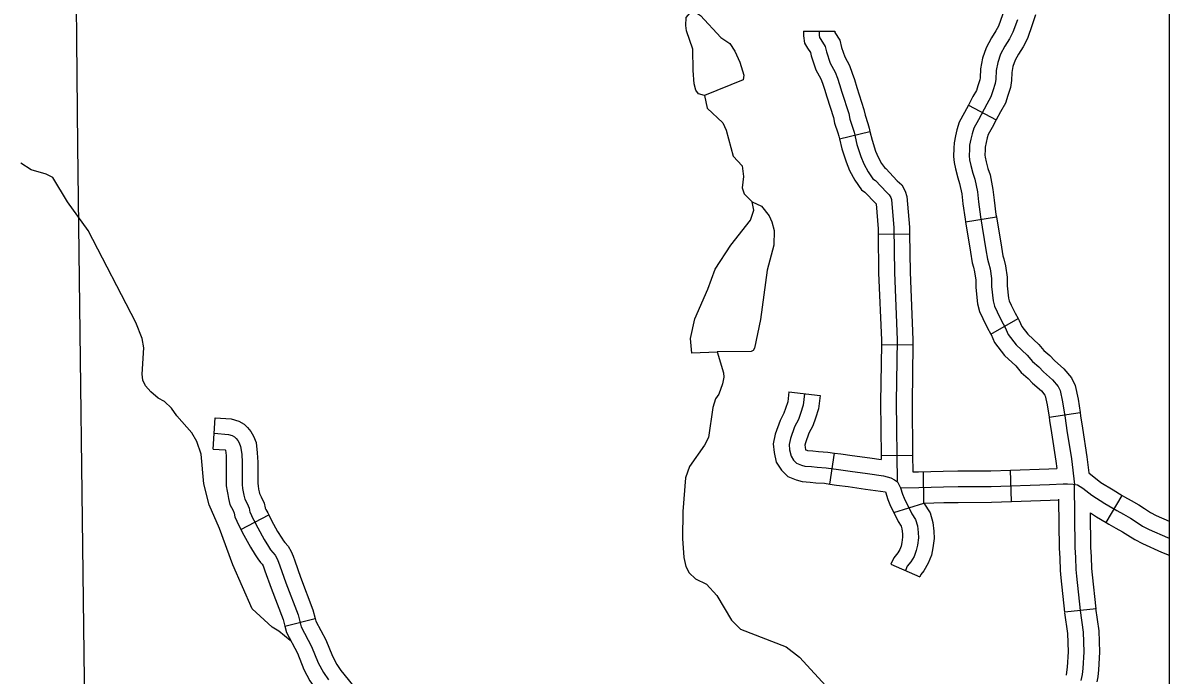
# Model space of a CAD drawing. Extents: x 1377389 to 1380723, y 1168351 to 1170484.
# Drawn here: x 1379738.6 to 1379848, y 1169163.2 to 1169225.5 of the extents above; entities that cross this region are included whole.
import ezdxf

# ---------------------------------------------------------------- set-up
doc = ezdxf.new("R2010")
doc.units = 0
doc.layers.add('B_Fill', color=7, linetype='Continuous')
doc.layers.add('B_Text', color=7, linetype='Continuous')

msp = doc.modelspace()

# ---------------------------------------------------------------- linework, layer by layer
at = {"layer": 'B_Fill'}
for p, q in [((1379813.12, 1169224.69), (1379816.12, 1169224.69)), ((1379828.86, 1169217.62), (1379831.51, 1169216.22)), ((1379816.54, 1169214.42), (1379819.46, 1169215.13)), ((1379828.58, 1169206.49), (1379831.54, 1169206.98)), ((1379820.25, 1169205.3), (1379823.25, 1169205.34)), ((1379831.01, 1169195.78), (1379833.62, 1169197.26)), ((1379820.56, 1169194.79), (1379823.56, 1169194.74)), ((1379811.72, 1169190.26), (1379814.7, 1169189.91)), ((1379836.57, 1169187.84), (1379839.53, 1169188.3)), ((1379756.72, 1169184.81), (1379756.93, 1169187.8)), ((1379815.64, 1169181.46), (1379816.09, 1169184.43)), ((1379820.54, 1169184.19), (1379823.54, 1169184.23)), ((1379824.61, 1169179.64), (1379824.56, 1169182.64)), ((1379832.99, 1169179.8), (1379832.9, 1169182.8)), ((1379842.02, 1169177.79), (1379843.56, 1169180.37)), ((1379821.74, 1169178.75), (1379824.61, 1169179.64)), ((1379759.37, 1169177.14), (1379762.03, 1169178.54)), ((1379841.06, 1169169.55), (1379838.08, 1169169.23)), ((1379763.57, 1169167.9), (1379766.47, 1169168.65))]:
    msp.add_line(p, q, dxfattribs=at)
for points in [[(1379744.46, 1169160.19), (1379743.8, 1169213.78), (1379743.57, 1169237.35), (1379742.81, 1169266.41), (1379741.46, 1169323.78)], [(1379803.66, 1169218.54), (1379803.08, 1169218.71), (1379802.84, 1169219.05), (1379802.68, 1169219.66), (1379802.57, 1169220.94), (1379802.54, 1169222.96), (1379801.95, 1169224.72), (1379801.87, 1169225.23), (1379801.9, 1169225.98), (1379802.51, 1169226.7), (1379803.29, 1169226.19), (1379805.22, 1169224.1), (1379806.09, 1169223.5), (1379806.55, 1169222.79), (1379807.03, 1169221.73), (1379807.42, 1169220.48), (1379807.35, 1169220.04), (1379803.66, 1169218.54)], [(1379832.4, 1169227.15), (1379832.12, 1169226.26), (1379831.73, 1169225.17), (1379831.5, 1169224.71), (1379831.06, 1169224.04), (1379830.56, 1169223.1), (1379830.22, 1169222.11), (1379830.02, 1169221.09), (1379829.99, 1169220.25), (1379829.96, 1169220.04), (1379829.77, 1169219.46), (1379829.63, 1169219.02), (1379829.3, 1169218.44), (1379828.86, 1169217.62)], [(1379835.26, 1169226.26), (1379834.97, 1169225.31), (1379834.5, 1169223.99), (1379834.1, 1169223.2), (1379833.64, 1169222.5), (1379833.32, 1169221.91), (1379833.12, 1169221.32), (1379833.01, 1169220.75), (1379832.99, 1169219.97), (1379832.88, 1169219.32), (1379832.62, 1169218.54), (1379832.4, 1169217.81), (1379831.92, 1169216.98), (1379831.51, 1169216.22)], [(1379833.55, 1169225.78), (1379833.12, 1169224.58), (1379832.8, 1169223.95), (1379832.35, 1169223.27), (1379831.94, 1169222.5), (1379831.67, 1169221.71), (1379831.51, 1169220.92), (1379831.49, 1169220.11), (1379831.42, 1169219.68), (1379831.2, 1169219), (1379831.02, 1169218.41), (1379830.61, 1169217.71), (1379829.82, 1169216.22), (1379829.37, 1169215.43), (1379829.21, 1169214.89), (1379829.1, 1169214.39), (1379828.98, 1169213.82), (1379828.96, 1169213.44), (1379828.94, 1169212.78), (1379828.98, 1169212.4), (1379829.1, 1169211.88), (1379829.28, 1169211.13), (1379829.48, 1169210.57), (1379829.73, 1169209.37), (1379829.82, 1169208.4), (1379830.02, 1169206.97), (1379830.54, 1169203.83), (1379830.68, 1169202.93), (1379830.79, 1169202.57), (1379830.93, 1169202), (1379831.06, 1169201.07), (1379831.08, 1169200.31), (1379831.22, 1169198.95), (1379831.35, 1169198.45), (1379831.6, 1169197.91), (1379831.99, 1169197.1), (1379832.37, 1169196.42), (1379832.66, 1169195.74), (1379833.43, 1169194.74), (1379834.49, 1169193.77), (1379834.99, 1169193.16), (1379835.6, 1169192.64), (1379836.03, 1169192.19), (1379836.91, 1169191.4), (1379837.45, 1169190.77), (1379837.63, 1169190.38), (1379837.86, 1169189.3), (1379838.1, 1169187.75), (1379838.27, 1169186.58), (1379838.7, 1169183.86), (1379839, 1169181.43)], [(1379813.12, 1169224.69), (1379813.12, 1169224.24), (1379813.2, 1169223.54), (1379813.51, 1169223.07), (1379813.78, 1169222.65), (1379813.85, 1169222.33), (1379814.29, 1169221.01), (1379814.78, 1169220.15), (1379814.93, 1169219.72), (1379815.12, 1169219.15), (1379815.34, 1169218.42), (1379815.97, 1169216.45), (1379816.09, 1169215.9), (1379816.39, 1169215), (1379816.49, 1169214.66), (1379816.54, 1169214.42)], [(1379814.62, 1169224.69), (1379814.62, 1169224.32), (1379814.65, 1169224.07), (1379814.76, 1169223.9), (1379815.19, 1169223.24), (1379815.3, 1169222.73), (1379815.67, 1169221.63), (1379816.15, 1169220.77), (1379816.35, 1169220.21), (1379816.55, 1169219.61), (1379816.77, 1169218.87), (1379817.43, 1169216.83), (1379817.54, 1169216.29), (1379817.82, 1169215.44), (1379817.94, 1169215.04), (1379818.22, 1169213.88), (1379818.59, 1169212.74), (1379818.87, 1169212.03), (1379819.3, 1169211.27), (1379819.75, 1169210.61), (1379819.98, 1169210.44), (1379821.03, 1169209.34), (1379821.31, 1169209.08), (1379821.45, 1169208.83), (1379821.51, 1169208.63), (1379821.74, 1169205.91), (1379821.79, 1169201.65), (1379822.07, 1169195.22), (1379821.98, 1169189.27), (1379822.07, 1169181.71)], [(1379816.12, 1169224.69), (1379816.12, 1169224.56), (1379816.59, 1169223.83), (1379816.75, 1169223.13), (1379817.05, 1169222.24), (1379817.52, 1169221.4), (1379817.77, 1169220.69), (1379817.98, 1169220.07), (1379818.21, 1169219.32), (1379818.88, 1169217.21), (1379818.99, 1169216.68), (1379819.26, 1169215.88), (1379819.39, 1169215.43), (1379819.46, 1169215.13)], [(1379803.66, 1169218.54), (1379803.91, 1169217.33), (1379805.42, 1169215.94), (1379805.74, 1169215.23), (1379806.41, 1169212.76), (1379807.27, 1169211.83), (1379807.39, 1169210.83), (1379807.27, 1169209.73), (1379807.43, 1169209.18), (1379808.2, 1169208.4)], [(1379828.86, 1169217.62), (1379828.5, 1169216.94), (1379827.98, 1169216.02), (1379827.76, 1169215.26), (1379827.63, 1169214.7), (1379827.49, 1169214.02), (1379827.46, 1169213.51), (1379827.43, 1169212.72), (1379827.5, 1169212.15), (1379827.63, 1169211.54), (1379827.84, 1169210.7), (1379828.03, 1169210.16), (1379828.24, 1169209.15), (1379828.33, 1169208.22), (1379828.54, 1169206.75), (1379828.58, 1169206.49)], [(1379831.51, 1169216.22), (1379831.13, 1169215.5), (1379830.76, 1169214.84), (1379830.66, 1169214.51), (1379830.56, 1169214.08), (1379830.47, 1169213.63), (1379830.46, 1169213.37), (1379830.44, 1169212.85), (1379830.46, 1169212.65), (1379830.56, 1169212.22), (1379830.72, 1169211.57), (1379830.93, 1169210.98), (1379831.21, 1169209.59), (1379831.31, 1169208.57), (1379831.5, 1169207.2), (1379831.54, 1169206.98)], [(1379816.54, 1169214.42), (1379816.78, 1169213.47), (1379817.18, 1169212.23), (1379817.51, 1169211.39), (1379818.02, 1169210.47), (1379818.66, 1169209.56), (1379818.98, 1169209.32), (1379819.98, 1169208.26), (1379820.04, 1169208.21), (1379820.24, 1169205.84), (1379820.25, 1169205.3)], [(1379819.46, 1169215.13), (1379819.66, 1169214.29), (1379820, 1169213.25), (1379820.23, 1169212.68), (1379820.57, 1169212.06), (1379820.84, 1169211.67), (1379820.98, 1169211.57), (1379822.07, 1169210.41), (1379822.5, 1169210.03), (1379822.84, 1169209.41), (1379822.99, 1169208.91), (1379823.24, 1169205.99), (1379823.25, 1169205.34)], [(1379764.13, 1169166.49), (1379764.09, 1169166.54), (1379763, 1169167.42), (1379762.35, 1169167.81), (1379760.46, 1169169.56), (1379758.61, 1169173.77), (1379757.32, 1169177.23), (1379756.34, 1169179.49), (1379755.82, 1169181.49), (1379755.59, 1169184.33), (1379755.17, 1169185.53), (1379754.68, 1169186.37), (1379753.24, 1169187.98), (1379752.75, 1169188.7), (1379752.07, 1169189.35), (1379751.46, 1169189.67), (1379750.76, 1169190.26), (1379750.26, 1169190.85), (1379750.02, 1169191.38), (1379749.94, 1169191.95), (1379750.1, 1169194.46), (1379749.95, 1169195.36), (1379749.33, 1169196.89), (1379744.79, 1169205.65), (1379742.81, 1169208.41), (1379741.4, 1169210.72), (1379740.77, 1169211.05), (1379739.34, 1169211.46), (1379738.36, 1169212.1)], [(1379804.88, 1169194.07), (1379802.46, 1169193.97), (1379802.31, 1169195.35), (1379802.74, 1169197.24), (1379803.99, 1169200.07), (1379804.69, 1169201.96), (1379806.16, 1169204.28), (1379808.04, 1169206.64), (1379808.37, 1169207.61), (1379808.2, 1169208.4), (1379809.11, 1169207.98), (1379809.84, 1169207.05), (1379810.1, 1169206.5), (1379810.32, 1169205.66), (1379810.27, 1169204.28), (1379809.64, 1169201.87), (1379809.02, 1169197.17), (1379808.43, 1169194.44), (1379808.3, 1169194.22), (1379808.1, 1169194.11), (1379804.87, 1169194.1)], [(1379828.58, 1169206.49), (1379829.06, 1169203.6), (1379829.21, 1169202.59), (1379829.34, 1169202.17), (1379829.45, 1169201.72), (1379829.56, 1169200.94), (1379829.59, 1169200.21), (1379829.74, 1169198.68), (1379829.94, 1169197.94), (1379830.24, 1169197.28), (1379830.65, 1169196.41), (1379831.01, 1169195.78)], [(1379831.54, 1169206.98), (1379832.02, 1169204.07), (1379832.14, 1169203.26), (1379832.24, 1169202.97), (1379832.4, 1169202.29), (1379832.56, 1169201.21), (1379832.58, 1169200.4), (1379832.7, 1169199.22), (1379832.77, 1169198.96), (1379832.96, 1169198.54), (1379833.32, 1169197.79), (1379833.62, 1169197.26)], [(1379820.25, 1169205.3), (1379820.29, 1169201.61), (1379820.57, 1169195.2), (1379820.56, 1169194.79)], [(1379823.25, 1169205.34), (1379823.29, 1169201.69), (1379823.57, 1169195.24), (1379823.56, 1169194.74)], [(1379833.62, 1169197.26), (1379833.72, 1169197.09), (1379833.97, 1169196.51), (1379834.54, 1169195.76), (1379835.59, 1169194.8), (1379836.07, 1169194.22), (1379836.63, 1169193.73), (1379837.08, 1169193.27), (1379837.99, 1169192.45), (1379838.72, 1169191.59), (1379839.07, 1169190.86), (1379839.34, 1169189.56), (1379839.53, 1169188.3)], [(1379831.01, 1169195.78), (1379831.03, 1169195.75), (1379831.36, 1169194.97), (1379832.32, 1169193.73), (1379833.4, 1169192.74), (1379833.91, 1169192.11), (1379834.57, 1169191.55), (1379834.98, 1169191.11), (1379835.84, 1169190.35), (1379836.18, 1169189.94), (1379836.2, 1169189.9), (1379836.38, 1169189.03), (1379836.57, 1169187.84)], [(1379820.56, 1169194.79), (1379820.48, 1169189.27), (1379820.54, 1169184.19)], [(1379823.56, 1169194.74), (1379823.48, 1169189.26), (1379823.54, 1169184.23)], [(1379804.87, 1169194.1), (1379805.47, 1169192.08), (1379805.5, 1169191.67), (1379805.39, 1169191.04), (1379805.01, 1169190.03), (1379804.72, 1169189.61), (1379804.44, 1169188.76), (1379804.03, 1169185.92), (1379803.65, 1169185.19), (1379802.22, 1169183.15), (1379801.84, 1169182.06), (1379801.58, 1169178.86), (1379801.56, 1169176.28), (1379801.67, 1169174.46), (1379801.86, 1169173.59), (1379802.2, 1169172.98), (1379802.8, 1169172.42), (1379803.86, 1169171.91), (1379804.84, 1169170.84), (1379806.25, 1169168.47), (1379807.1, 1169167.63), (1379811.45, 1169165.93), (1379812.74, 1169164.96), (1379817.38, 1169159.9)], [(1379811.72, 1169190.26), (1379811.61, 1169189.32), (1379811.4, 1169188.69), (1379811.25, 1169188.23), (1379810.87, 1169187.53), (1379810.41, 1169186.23), (1379810.21, 1169185.31), (1379810.31, 1169184.47), (1379810.51, 1169183.56), (1379811, 1169182.79), (1379811.63, 1169182.19), (1379812.41, 1169181.86), (1379812.98, 1169181.7), (1379813.76, 1169181.65), (1379814.3, 1169181.59), (1379815.12, 1169181.54), (1379815.64, 1169181.46)], [(1379813.21, 1169190.09), (1379813.08, 1169188.99), (1379812.82, 1169188.21), (1379812.63, 1169187.63), (1379812.24, 1169186.92), (1379811.86, 1169185.82), (1379811.73, 1169185.24), (1379811.79, 1169184.72), (1379811.92, 1169184.14), (1379812.17, 1169183.75), (1379812.46, 1169183.47), (1379812.92, 1169183.28), (1379813.23, 1169183.19), (1379813.89, 1169183.15), (1379814.43, 1169183.09), (1379815.28, 1169183.03), (1379816.46, 1169182.85), (1379817.57, 1169182.71), (1379819.23, 1169182.48), (1379820.77, 1169182.25), (1379821.45, 1169182.06), (1379821.81, 1169181.88), (1379822.08, 1169181.69), (1379822.19, 1169181.49), (1379822.39, 1169181.1)], [(1379814.7, 1169189.91), (1379814.56, 1169188.66), (1379814.25, 1169187.74), (1379814.01, 1169187.03), (1379813.62, 1169186.31), (1379813.3, 1169185.41), (1379813.25, 1169185.17), (1379813.27, 1169184.98), (1379813.32, 1169184.73), (1379813.42, 1169184.69), (1379813.49, 1169184.67), (1379814.01, 1169184.64), (1379814.56, 1169184.58), (1379815.45, 1169184.52), (1379816.09, 1169184.43)], [(1379839.53, 1169188.3), (1379839.58, 1169187.97), (1379839.75, 1169186.81), (1379840.19, 1169184.06), (1379840.37, 1169182.53)], [(1379756.93, 1169187.8), (1379758.45, 1169187.7), (1379759.18, 1169187.48), (1379759.67, 1169187.17), (1379760.01, 1169186.86), (1379760.33, 1169186.48), (1379760.58, 1169186.05), (1379760.82, 1169185.43), (1379760.94, 1169184.45), (1379760.98, 1169183.57), (1379760.98, 1169181.94), (1379760.98, 1169181.53), (1379761.02, 1169181.29), (1379761.07, 1169180.98), (1379761.12, 1169180.71), (1379761.15, 1169180.57), (1379761.31, 1169180.25), (1379761.61, 1169179.64), (1379761.69, 1169179.21), (1379761.7, 1169179.18), (1379761.77, 1169179.04), (1379761.93, 1169178.72), (1379762.03, 1169178.54)], [(1379836.57, 1169187.84), (1379836.62, 1169187.52), (1379836.79, 1169186.35), (1379837.22, 1169183.65), (1379837.3, 1169182.96)], [(1379756.83, 1169186.31), (1379758.18, 1169186.21), (1379758.55, 1169186.1), (1379758.76, 1169185.97), (1379758.93, 1169185.82), (1379759.09, 1169185.62), (1379759.22, 1169185.4), (1379759.35, 1169185.06), (1379759.45, 1169184.32), (1379759.48, 1169183.54), (1379759.48, 1169181.94), (1379759.48, 1169181.42), (1379759.54, 1169181.05), (1379759.59, 1169180.73), (1379759.65, 1169180.4), (1379759.74, 1169180.04), (1379759.97, 1169179.6), (1379760.17, 1169179.17), (1379760.24, 1169178.78), (1379760.34, 1169178.56), (1379760.43, 1169178.37), (1379760.6, 1169178.03), (1379760.99, 1169177.29), (1379761.58, 1169176.19), (1379762.01, 1169175.51), (1379762.21, 1169175.19), (1379762.42, 1169174.93), (1379762.64, 1169174.67), (1379762.83, 1169174.34), (1379762.97, 1169174.02), (1379763.09, 1169173.67), (1379763.66, 1169172.05), (1379764.83, 1169169), (1379765.13, 1169167.85), (1379766.13, 1169165.95), (1379766.76, 1169164.39), (1379767.25, 1169163.48), (1379767.73, 1169162.77)], [(1379756.72, 1169184.81), (1379757.87, 1169184.73), (1379757.89, 1169184.69), (1379757.95, 1169184.19), (1379757.98, 1169183.5), (1379757.98, 1169181.94), (1379757.98, 1169181.31), (1379758.06, 1169180.8), (1379758.12, 1169180.48), (1379758.18, 1169180.08), (1379758.33, 1169179.51), (1379758.62, 1169178.94), (1379758.73, 1169178.7), (1379758.8, 1169178.35), (1379758.97, 1169177.93), (1379759.09, 1169177.7), (1379759.26, 1169177.35), (1379759.37, 1169177.14)], [(1379816.09, 1169184.43), (1379816.67, 1169184.34), (1379817.77, 1169184.19), (1379819.44, 1169183.96), (1379820.54, 1169183.8)], [(1379820.54, 1169184.19), (1379820.54, 1169183.8)], [(1379823.54, 1169184.23), (1379823.56, 1169182.62)], [(1379823.56, 1169182.62), (1379824.09, 1169182.63), (1379826.46, 1169182.69), (1379827.87, 1169182.72), (1379831, 1169182.74), (1379832.9, 1169182.8)], [(1379832.9, 1169182.8), (1379836.55, 1169182.92), (1379837.3, 1169182.96)], [(1379840.37, 1169182.53), (1379841.53, 1169181.62), (1379842.68, 1169180.9), (1379843.56, 1169180.37)], [(1379815.64, 1169181.46), (1379816.25, 1169181.37), (1379817.37, 1169181.22), (1379819.02, 1169180.99), (1379820.94, 1169180.71)], [(1379822.39, 1169181.1), (1379824.12, 1169181.13), (1379826.49, 1169181.2), (1379827.88, 1169181.22), (1379831.03, 1169181.24), (1379836.61, 1169181.42), (1379837.91, 1169181.49), (1379838.32, 1169181.49), (1379838.87, 1169181.45), (1379839.29, 1169181.4), (1379839.79, 1169181.08), (1379840.66, 1169180.4), (1379841.89, 1169179.62), (1379843.03, 1169178.94), (1379843.69, 1169178.58), (1379844.35, 1169178.2), (1379844.88, 1169177.85), (1379845.51, 1169177.46), (1379846.14, 1169177.13), (1379847.89, 1169176.36), (1379848.03, 1169176.3)], [(1379839.57, 1169169.39), (1379839.22, 1169172.67), (1379839.17, 1169173.32), (1379839.12, 1169174.45), (1379839.07, 1169175.4), (1379839, 1169181.43)], [(1379820.94, 1169180.71), (1379821.16, 1169179.99), (1379821.36, 1169179.51), (1379822.16, 1169177.89), (1379822.44, 1169177.46), (1379822.51, 1169177.2), (1379822.57, 1169176.72), (1379822.58, 1169176.4), (1379822.51, 1169175.88), (1379822.44, 1169175.54), (1379822.32, 1169175.22), (1379822.13, 1169174.9), (1379821.73, 1169174.41), (1379821.47, 1169173.83), (1379824.22, 1169172.62)], [(1379822.39, 1169181.1), (1379822.58, 1169180.49), (1379822.72, 1169180.12), (1379823.47, 1169178.63), (1379823.82, 1169178.09), (1379823.99, 1169177.49), (1379824.06, 1169176.84), (1379824.09, 1169176.33), (1379823.99, 1169175.63), (1379823.89, 1169175.11), (1379823.67, 1169174.56), (1379823.37, 1169174.04), (1379823.02, 1169173.62), (1379822.85, 1169173.23)], [(1379843.56, 1169180.37), (1379843.77, 1169180.24), (1379844.42, 1169179.89), (1379845.13, 1169179.48), (1379845.69, 1169179.12), (1379846.26, 1169178.76), (1379846.8, 1169178.48), (1379848.03, 1169177.93)], [(1379824.61, 1169179.64), (1379825.2, 1169178.71), (1379825.46, 1169177.79), (1379825.56, 1169176.96), (1379825.59, 1169176.26), (1379825.47, 1169175.39), (1379825.34, 1169174.68), (1379825.02, 1169173.91), (1379824.61, 1169173.19), (1379824.31, 1169172.83), (1379824.22, 1169172.62)], [(1379824.61, 1169179.64), (1379826.53, 1169179.7), (1379827.9, 1169179.72), (1379831.06, 1169179.74), (1379832.99, 1169179.8)], [(1379832.99, 1169179.8), (1379836.68, 1169179.92), (1379837.51, 1169179.97)], [(1379837.51, 1169179.91), (1379837.51, 1169180.02)], [(1379838.08, 1169169.23), (1379837.73, 1169172.53), (1379837.67, 1169173.23), (1379837.62, 1169174.38), (1379837.57, 1169175.35), (1379837.51, 1169179.97)], [(1379762.03, 1169178.54), (1379762.31, 1169178), (1379762.88, 1169176.95), (1379763.28, 1169176.31), (1379763.43, 1169176.06), (1379763.58, 1169175.88), (1379763.88, 1169175.53), (1379764.16, 1169175.02), (1379764.37, 1169174.57), (1379764.51, 1169174.14), (1379765.07, 1169172.57), (1379766.26, 1169169.46), (1379766.47, 1169168.65)], [(1379840.53, 1169178.71), (1379841.1, 1169178.34), (1379842.02, 1169177.79)], [(1379841.06, 1169169.55), (1379840.71, 1169172.81), (1379840.67, 1169173.41), (1379840.62, 1169174.52), (1379840.57, 1169175.45), (1379840.53, 1169178.71)], [(1379759.37, 1169177.14), (1379759.66, 1169176.59), (1379760.28, 1169175.44), (1379760.74, 1169174.7), (1379760.99, 1169174.32), (1379761.26, 1169173.98), (1379761.4, 1169173.81), (1379761.49, 1169173.65), (1379761.57, 1169173.47), (1379761.66, 1169173.19), (1379762.25, 1169171.53), (1379763.4, 1169168.54), (1379763.57, 1169167.9)], [(1379842.02, 1169177.79), (1379842.28, 1169177.63), (1379842.96, 1169177.27), (1379843.57, 1169176.92), (1379844.08, 1169176.59), (1379844.77, 1169176.16), (1379845.49, 1169175.78), (1379847.31, 1169174.97), (1379848.03, 1169174.69)], [(1379839.65, 1169162.71), (1379839.77, 1169163.29), (1379839.82, 1169163.86), (1379839.92, 1169165.44), (1379839.87, 1169167.34), (1379839.57, 1169169.39)], [(1379841.16, 1169162.6), (1379841.26, 1169163.06), (1379841.32, 1169163.75), (1379841.42, 1169165.41), (1379841.37, 1169167.47), (1379841.05, 1169169.61)], [(1379766.47, 1169168.65), (1379766.54, 1169168.39), (1379767.49, 1169166.59), (1379768.12, 1169165.03), (1379768.53, 1169164.26), (1379768.93, 1169163.67), (1379769.62, 1169162.82), (1379771.23, 1169160.78), (1379771.66, 1169160.14)], [(1379838.22, 1169163.24), (1379838.28, 1169163.51), (1379838.32, 1169163.98), (1379838.42, 1169165.47), (1379838.37, 1169167.21), (1379838.09, 1169169.18)], [(1379763.57, 1169167.9), (1379763.72, 1169167.3), (1379764.77, 1169165.32), (1379765.4, 1169163.76), (1379765.96, 1169162.7), (1379766.53, 1169161.88), (1379767.28, 1169160.95), (1379768.8, 1169159.01), (1379769.19, 1169158.45)]]:
    msp.add_lwpolyline(points, dxfattribs=at)
at = {"layer": 'B_Text'}
msp.add_lwpolyline([(1378340.61, 1169579.43), (1379848.03, 1169579.43), (1379848.03, 1168702.1), (1378340.61, 1168702.1)], close=True, dxfattribs=at)

doc.saveas('drawing.dxf')
